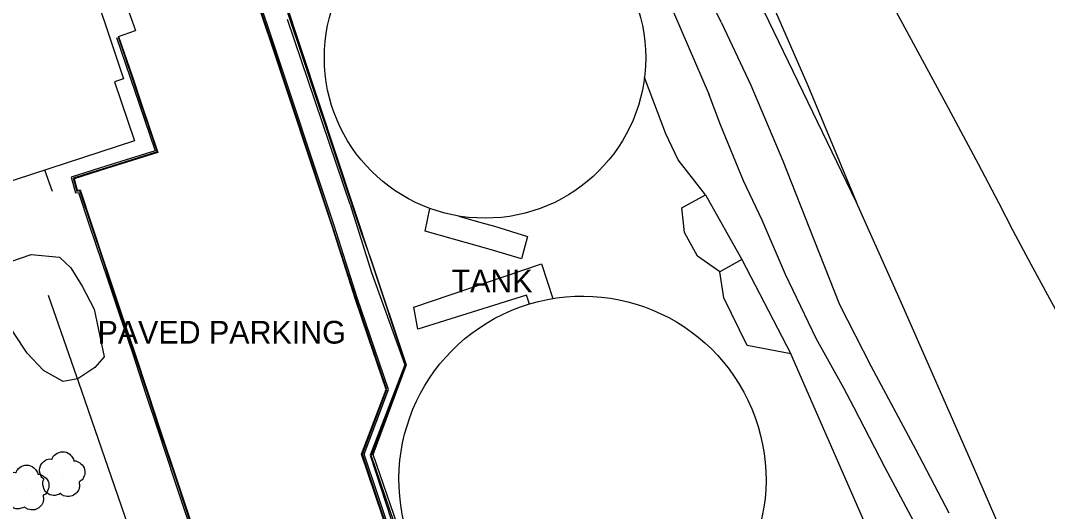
# Model space of a CAD drawing. Extents: x 368532 to 392481, y 10654822 to 10676899.
# Drawn here: x 378087.8 to 378313.7, y 10661665.3 to 10661773.5 of the extents above; entities that cross this region are included whole.
import ezdxf

# ---------------------------------------------------------------- set-up
doc = ezdxf.new("R2010")
doc.units = 0
for name, color, linetype in [('p_dtm retaining wall', 7, 'Continuous'), ('p_dtm sidewalk', 7, 'Continuous'), ('p_railroad rr control', 7, 'Continuous'), ('p_road dirt road', 7, 'Continuous'), ('p_road general road feature', 7, 'Continuous'), ('p_structure building', 7, 'Continuous'), ('p_structure fence', 7, 'Continuous'), ('p_structure tank', 7, 'Continuous'), ('p_structure wall', 7, 'Continuous'), ('p_veg tree', 7, 'Continuous'), ('p_veg woods', 7, 'Continuous')]:
    doc.layers.add(name, color=color, linetype=linetype)

msp = doc.modelspace()

# ---------------------------------------------------------------- linework, layer by layer
at = {"layer": 'p_dtm retaining wall'}
for p, q in [((378138.29, 10661800.03), (378162.71, 10661726.8)), ((378162.71, 10661726.8), (378164.97, 10661720.7)), ((378164.97, 10661720.7), (378172.67, 10661697.64)), ((378093.88, 10661712.96), (378101.16, 10661691.94)), ((378172.67, 10661697.64), (378164.95, 10661677.61)), ((378101.16, 10661691.94), (378114.72, 10661652.83)), ((378164.95, 10661677.61), (378182.95, 10661624.97))]:
    msp.add_line(p, q, dxfattribs=at)
at = {"layer": 'p_dtm sidewalk'}
for p, q in [((378160.31, 10661732.94), (378146.51, 10661773.75)), ((378094.78, 10661735.82), (378093.13, 10661740.55)), ((378160.31, 10661732.94), (378165.04, 10661717.99)), ((378176.83, 10661727.07), (378177.85, 10661732.1)), ((378184.2, 10661730.43), (378189.09, 10661729.01)), ((378189.09, 10661729.01), (378192.07, 10661728.16)), ((378192.07, 10661728.16), (378199.35, 10661725.94)), ((378183.04, 10661725.3), (378176.83, 10661727.07)), ((378199.35, 10661725.94), (378198.03, 10661721.02)), ((378191.14, 10661723.06), (378183.04, 10661725.3)), ((378198.03, 10661721.02), (378191.14, 10661723.06)), ((378174.31, 10661710.32), (378202.39, 10661719.93)), ((378202.39, 10661719.93), (378204.94, 10661712.24)), ((378165.04, 10661717.99), (378172.36, 10661697.62)), ((378199.14, 10661712.97), (378175.22, 10661705.51)), ((378199.75, 10661711.04), (378199.14, 10661712.97)), ((378175.22, 10661705.51), (378174.31, 10661710.32)), ((378172.36, 10661697.62), (378164.7, 10661677.76)), ((378164.7, 10661677.76), (378181.33, 10661626.92))]:
    msp.add_line(p, q, dxfattribs=at)
at = {"layer": 'p_railroad rr control'}
for points in [[(378178.34, 10661950.78), (378191.43, 10661920.61), (378202.41, 10661895), (378214.53, 10661866.9), (378227.06, 10661838.09), (378241.7, 10661804.03), (378250.06, 10661784.3), (378261.04, 10661759.22), (378271.72, 10661733.43)], [(378396.77, 10661445.07), (378380.11, 10661483.72), (378366.42, 10661516.07), (378352.16, 10661548.63), (378341.38, 10661573.39), (378329.69, 10661600.35), (378327.66, 10661605.36), (378310.38, 10661645.28), (378297.51, 10661675.14), (378281.09, 10661712.37), (378271.72, 10661733.43), (378251.42, 10661775.47), (378234.51, 10661809.47), (378214.12, 10661848.42), (378192.9, 10661888.86), (378170.23, 10661933.48)], [(378357.74, 10661628.83), (378352.37, 10661640.12), (378345.04, 10661654.86), (378333.91, 10661675.77), (378322.45, 10661697.07), (378310.16, 10661719.75), (378306.17, 10661727.2), (378303.04, 10661733.34), (378298.61, 10661741.85), (378291.46, 10661755.15), (378277.66, 10661780.69), (378264.24, 10661805.64), (378259.72, 10661814.26)]]:
    msp.add_lwpolyline(points, dxfattribs=at)
at = {"layer": 'p_road dirt road'}
for p, q in [((378242.05, 10661772.97), (378227.72, 10661802.76)), ((378224.84, 10661790.77), (378239.32, 10661757.11)), ((378242.05, 10661772.97), (378248.46, 10661759.28)), ((378248.46, 10661759.28), (378255.52, 10661742.62)), ((378241.81, 10661750.53), (378239.32, 10661757.11)), ((378246.83, 10661738.16), (378241.81, 10661750.53)), ((378255.52, 10661742.62), (378262.31, 10661725.22)), ((378250.94, 10661729.53), (378246.83, 10661738.16)), ((378256.07, 10661717.52), (378250.94, 10661729.53)), ((378262.31, 10661725.22), (378267.99, 10661710.96)), ((378262.84, 10661703.48), (378256.07, 10661717.52)), ((378267.99, 10661710.96), (378274.98, 10661697.25)), ((378268.94, 10661692.49), (378262.84, 10661703.48)), ((378274.98, 10661697.25), (378284.71, 10661679.07)), ((378271.17, 10661688.33), (378268.94, 10661692.49)), ((378278.06, 10661674.95), (378271.17, 10661688.33)), ((378284.71, 10661679.07), (378292.08, 10661665.01)), ((378284.37, 10661663.14), (378278.06, 10661674.95))]:
    msp.add_line(p, q, dxfattribs=at)
at = {"layer": 'p_road general road feature'}
for p, q in [((378143.06, 10661768.15), (378138.6, 10661781.42)), ((378143.2, 10661768.2), (378138.74, 10661781.47)), ((378143.53, 10661768.31), (378139.07, 10661781.58)), ((378111.28, 10661776.47), (378113.06, 10661771.3)), ((378109.37, 10661769.95), (378113.06, 10661771.3)), ((378108.9, 10661769.79), (378111.92, 10661760.92)), ((378109.23, 10661769.9), (378112.25, 10661761.03)), ((378109.37, 10661769.95), (378112.39, 10661761.08)), ((378146.73, 10661757.11), (378143.06, 10661768.15)), ((378146.87, 10661757.16), (378143.2, 10661768.2)), ((378147.21, 10661757.27), (378143.53, 10661768.31)), ((378111.92, 10661760.92), (378113.87, 10661755.16)), ((378112.25, 10661761.03), (378114.2, 10661755.27)), ((378112.39, 10661761.08), (378114.34, 10661755.32)), ((378152.02, 10661741.67), (378146.87, 10661757.16)), ((378152.35, 10661741.78), (378147.21, 10661757.27)), ((378113.87, 10661755.16), (378117.38, 10661744.77)), ((378114.2, 10661755.27), (378117.83, 10661744.55)), ((378114.34, 10661755.32), (378118.02, 10661744.45)), ((378151.88, 10661741.62), (378146.73, 10661757.11)), ((378117.38, 10661744.77), (378106.58, 10661741.4)), ((378117.83, 10661744.55), (378106.69, 10661741.06)), ((378118.02, 10661744.45), (378106.73, 10661740.92)), ((378106.58, 10661741.4), (378098.94, 10661738.98)), ((378156.32, 10661728.16), (378151.88, 10661741.62)), ((378156.46, 10661728.21), (378152.02, 10661741.67)), ((378156.8, 10661728.31), (378152.35, 10661741.78)), ((378106.69, 10661741.06), (378099.37, 10661738.75)), ((378106.73, 10661740.92), (378099.55, 10661738.65)), ((378098.94, 10661738.98), (378099.9, 10661735.53)), ((378099.37, 10661738.75), (378100.15, 10661735.92)), ((378099.55, 10661738.65), (378100.26, 10661736.09)), ((378099.9, 10661735.53), (378100.54, 10661735.63)), ((378100.15, 10661735.92), (378100.78, 10661736.02)), ((378100.26, 10661736.09), (378100.88, 10661736.19)), ((378100.54, 10661735.63), (378102.91, 10661728.49)), ((378100.78, 10661736.02), (378103.24, 10661728.6)), ((378100.88, 10661736.19), (378103.38, 10661728.65)), ((378102.91, 10661728.49), (378105.67, 10661720.24)), ((378103.24, 10661728.6), (378106, 10661720.35)), ((378103.38, 10661728.65), (378106.14, 10661720.4)), ((378161.48, 10661712.04), (378156.32, 10661728.16)), ((378161.62, 10661712.09), (378156.46, 10661728.21)), ((378161.95, 10661712.2), (378156.8, 10661728.31)), ((378105.67, 10661720.24), (378106.81, 10661716.8)), ((378106, 10661720.35), (378107.14, 10661716.91)), ((378106.14, 10661720.4), (378107.28, 10661716.96)), ((378106.81, 10661716.8), (378109.4, 10661709.09)), ((378107.14, 10661716.91), (378109.73, 10661709.2)), ((378107.28, 10661716.96), (378109.87, 10661709.25)), ((378164.26, 10661703.84), (378161.48, 10661712.04)), ((378164.4, 10661703.89), (378161.62, 10661712.09)), ((378164.73, 10661704), (378161.95, 10661712.2)), ((378109.4, 10661709.09), (378112.4, 10661700.28)), ((378109.73, 10661709.2), (378112.73, 10661700.39)), ((378109.87, 10661709.25), (378112.87, 10661700.44)), ((378168.21, 10661692.2), (378164.26, 10661703.84)), ((378168.37, 10661692.2), (378164.4, 10661703.89)), ((378168.74, 10661692.2), (378164.73, 10661704)), ((378112.4, 10661700.28), (378115.37, 10661691.17)), ((378112.73, 10661700.39), (378115.7, 10661691.28)), ((378112.87, 10661700.44), (378115.84, 10661691.33)), ((378162.84, 10661677.99), (378168.21, 10661692.2)), ((378163, 10661677.99), (378168.37, 10661692.2)), ((378163.37, 10661677.98), (378168.74, 10661692.2)), ((378115.37, 10661691.17), (378117.98, 10661683.31)), ((378115.7, 10661691.28), (378118.31, 10661683.42)), ((378115.84, 10661691.33), (378118.45, 10661683.47)), ((378117.98, 10661683.31), (378121.69, 10661672.18)), ((378118.31, 10661683.42), (378122.02, 10661672.29)), ((378118.45, 10661683.47), (378122.16, 10661672.34)), ((378165.91, 10661668.88), (378162.84, 10661677.99)), ((378166.05, 10661668.92), (378163, 10661677.99)), ((378166.39, 10661669.03), (378163.37, 10661677.98)), ((378121.69, 10661672.18), (378123.67, 10661666.18)), ((378122.02, 10661672.29), (378124, 10661666.29)), ((378122.16, 10661672.34), (378124.14, 10661666.34)), ((378169.64, 10661659.37), (378166.39, 10661669.03)), ((378169.17, 10661659.21), (378165.91, 10661668.88)), ((378169.31, 10661659.25), (378166.05, 10661668.92)), ((378123.67, 10661666.18), (378126.01, 10661659.26)), ((378124, 10661666.29), (378126.3, 10661659.48)), ((378124.14, 10661666.34), (378126.43, 10661659.58))]:
    msp.add_line(p, q, dxfattribs=at)
at = {"layer": 'p_structure building'}
msp.add_lwpolyline([(378052.62, 10661727.31), (377986.38, 10661926.41), (377988.45, 10661927.06), (377985.51, 10661936.49), (377997.79, 10661940.21), (377982.95, 10661985.03), (377975.89, 10661982.54), (377969.14, 10662002.58), (377976.38, 10662004.94), (377960.9, 10662050.64), (377994.45, 10662061.35), (377999.14, 10662046.19), (378010.84, 10662050.18), (378016.98, 10662031.86), (378014.16, 10662030.76), (378016.86, 10662022.62), (378020.3, 10662023.97), (378025.36, 10662010.1), (378021.32, 10662008.46), (378042.6, 10661944.55), (378048.38, 10661946.39), (378110.47, 10661760.67), (378108.49, 10661759.98), (378112.85, 10661746.99)], close=True, dxfattribs=at)
at = {"layer": 'p_structure fence'}
for p, q in [((378229.76, 10661748.51), (378225.07, 10661760.95)), ((378232.49, 10661742.83), (378229.76, 10661748.51)), ((378238.52, 10661735.07), (378232.49, 10661742.83)), ((378233.32, 10661732.24), (378238.52, 10661735.07)), ((378238.52, 10661735.07), (378246.52, 10661720.88)), ((378233.9, 10661726.83), (378233.32, 10661732.24)), ((378236.73, 10661721.56), (378233.9, 10661726.83)), ((378241.66, 10661718.15), (378236.73, 10661721.56)), ((378246.52, 10661720.88), (378241.66, 10661718.15)), ((378246.52, 10661720.88), (378257.27, 10661700.05)), ((378242.55, 10661712.39), (378241.66, 10661718.15)), ((378247.64, 10661701.88), (378242.55, 10661712.39)), ((378257.27, 10661700.05), (378247.64, 10661701.88)), ((378273.75, 10661662.28), (378257.27, 10661700.05))]:
    msp.add_line(p, q, dxfattribs=at)
at = {"layer": 'p_structure tank'}
msp.add_circle((378189.99, 10661765.3), 35.35, dxfattribs=at)
msp.add_ellipse((378211.43, 10661672.4), major_axis=(-38.01, -13.62), ratio=0.999958, dxfattribs=at)
at = {"layer": 'p_structure wall'}
for p, q in [((378164.97, 10661720.7), (378138.7, 10661800.02)), ((378172.66, 10661697.49), (378164.97, 10661720.7)), ((378165.41, 10661677.89), (378172.66, 10661697.49)), ((378177.31, 10661643.04), (378165.41, 10661677.89))]:
    msp.add_line(p, q, dxfattribs=at)
at = {"layer": 'p_veg tree'}
for p, q in [((378096.91, 10661673.41), (378096.91, 10661673.41)), ((378089, 10661670.46), (378089, 10661670.46))]:
    msp.add_line(p, q, dxfattribs=at)
for points in [[(378096.55, 10661669.26), (378095.05, 10661668.85), (378093.55, 10661669.45), (378092.8, 10661670.75), (378092.68, 10661671.6), (378092.85, 10661672.28), (378092.92, 10661672.41), (378092.84, 10661672.49), (378092.24, 10661673.24), (378092.07, 10661675.16), (378093.31, 10661676.62), (378094.58, 10661676.88), (378094.73, 10661676.87), (378094.77, 10661676.99), (378095.52, 10661677.95), (378097.04, 10661678.5), (378098.61, 10661677.93), (378099.28, 10661677.07), (378099.48, 10661676.56), (378099.5, 10661676.45), (378099.6, 10661676.48), (378100.25, 10661676.35), (378101.32, 10661675.64), (378101.95, 10661674.2), (378101.67, 10661672.83), (378100.92, 10661671.98), (378100.69, 10661671.85), (378100.65, 10661671.79), (378100.66, 10661671.73), (378100.72, 10661671.28), (378100.65, 10661670.31), (378099.95, 10661669.32), (378098.86, 10661668.68), (378097.26, 10661668.81), (378096.53, 10661669.26)], [(378088.63, 10661666.31), (378087.13, 10661665.9), (378085.63, 10661666.5), (378084.88, 10661667.81), (378084.76, 10661668.65), (378084.93, 10661669.33), (378085, 10661669.46), (378084.92, 10661669.54), (378084.32, 10661670.29), (378084.15, 10661672.21), (378085.39, 10661673.67), (378086.67, 10661673.93), (378086.81, 10661673.93), (378086.86, 10661674.04), (378087.6, 10661675), (378089.12, 10661675.55), (378090.69, 10661674.98), (378091.36, 10661674.12), (378091.57, 10661673.61), (378091.58, 10661673.5), (378091.68, 10661673.53), (378092.34, 10661673.4), (378093.4, 10661672.69), (378094.04, 10661671.25), (378093.75, 10661669.89), (378093, 10661669.03), (378092.77, 10661668.91), (378092.73, 10661668.85), (378092.74, 10661668.78), (378092.81, 10661668.33), (378092.73, 10661667.36), (378092.03, 10661666.37), (378090.94, 10661665.73), (378089.34, 10661665.87), (378088.61, 10661666.31)]]:
    msp.add_spline(points, degree=3, dxfattribs=at)
at = {"layer": 'p_veg woods'}
msp.add_lwpolyline([(378106.16, 10661699.41), (378104.1, 10661697.08), (378100.4, 10661694.58), (378097.19, 10661693.94), (378092.8, 10661696.41), (378089.26, 10661700.23), (378086.35, 10661704.58), (378083.79, 10661708.89), (378082.33, 10661714.01), (378083.81, 10661718.65), (378085.67, 10661720.39), (378090.13, 10661721.94), (378096.35, 10661721.36), (378098.88, 10661719.03), (378101.34, 10661714.94), (378103.98, 10661709.93)], close=True, dxfattribs=at)

# ---------------------------------------------------------------- texts
at = {"layer": 'p_road general road feature'}
msp.add_text(' PAVED PARKING', height=5, dxfattribs=at).set_placement((378102.87, 10661702.32))
at = {"layer": 'p_structure tank'}
msp.add_text(' TANK', height=5, dxfattribs=at).set_placement((378180.76, 10661713.62))

doc.saveas('drawing.dxf')
